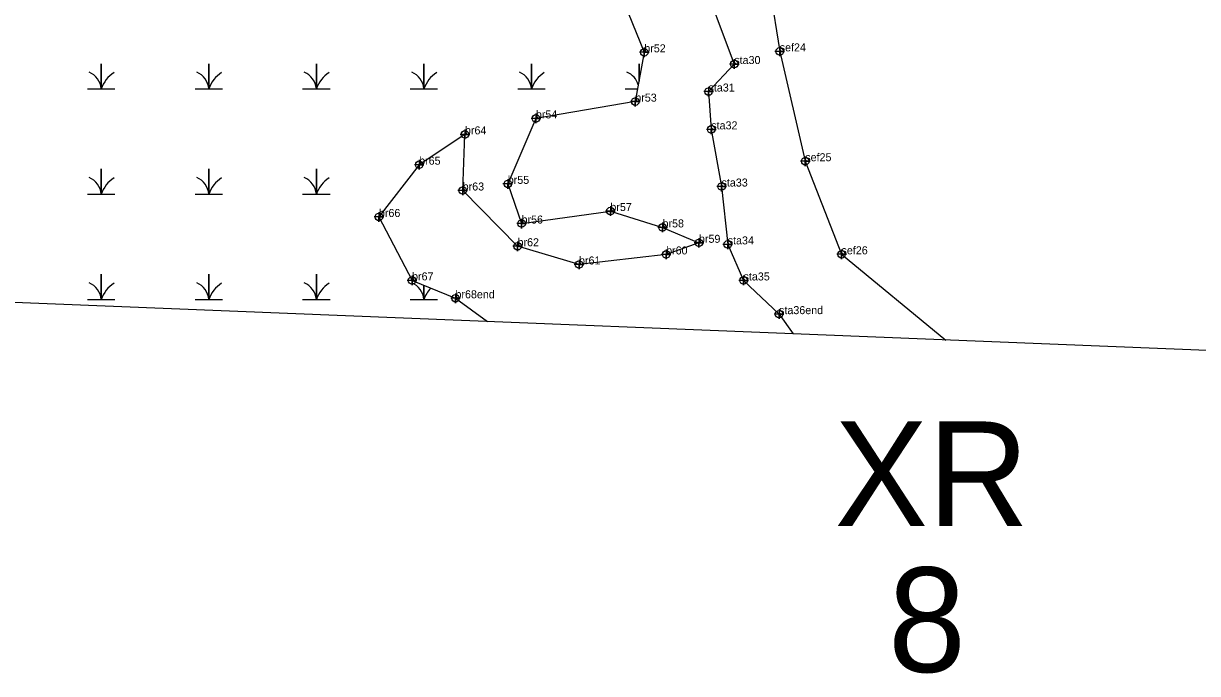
# Model space of a CAD drawing. Extents: x 2071991 to 2268989, y 436479 to 469629.
# Drawn here: x 2232909 to 2233643, y 437609 to 438014 of the extents above; entities that cross this region are included whole.
import ezdxf

# ---------------------------------------------------------------- set-up
doc = ezdxf.new("R2010")
doc.units = 0
for name, color, linetype in [('approx_PSA', 7, 'Continuous'), ('Default', 7, 'Continuous'), ('Exist Environmental Wetland Boundary', 7, 'Continuous'), ('Exist Environmental Wetland Boundary Cogo Comment', 7, 'Continuous'), ('Exist Environmental Wetland Boundary Cogo Point CELL', 7, 'Continuous'), ('Exist Hydro Jurisdictional Stream or Body of Water NEU Mitigable', 7, 'Continuous'), ('Exist Hydro Jurisdictional Stream or Body of Water NEU Mitigable Cogo Comment', 7, 'Continuous'), ('Exist Hydro Jurisdictional Stream or Body of Water NEU Mitigable Cogo Point CELL', 7, 'Continuous'), ('Exist Hydro Swamp or Marsh', 7, 'Continuous')]:
    doc.layers.add(name, color=color, linetype=linetype)

msp = doc.modelspace()

# ---------------------------------------------------------------- linework, layer by layer
at = {"layer": 'approx_PSA'}
msp.add_line((2234896.82, 437759.82), (2232283.57, 437865.3), dxfattribs=at)
at = {"layer": 'Exist Environmental Wetland Boundary'}
msp.add_lwpolyline([(2233276.88, 438045.98), (2233296.94, 437996.49), (2233291.32, 437965.69), (2233229.22, 437955.21), (2233211.66, 437914.32), (2233220.26, 437889.55), (2233275.76, 437897.37), (2233308.35, 437887.12), (2233331.11, 437877.52), (2233310.59, 437870.25), (2233256.17, 437863.98), (2233217.77, 437875.37), (2233183.48, 437910.18), (2233184.9, 437945.25), (2233156.28, 437926.3), (2233131.14, 437893.65), (2233151.85, 437854.06), (2233178.98, 437842.87), (2233198.9, 437828.35)], dxfattribs=at)
at = {"layer": 'Exist Environmental Wetland Boundary Cogo Point CELL'}
for points in [[(2233296.94, 437999.49), (2233296.94, 437993.49), (2233296.94, 437996.49), (2233299.94, 437996.49), (2233293.94, 437996.49)], [(2233291.32, 437968.69), (2233291.32, 437962.69), (2233291.32, 437965.69), (2233294.32, 437965.69), (2233288.32, 437965.69)], [(2233229.22, 437958.21), (2233229.22, 437952.21), (2233229.22, 437955.21), (2233232.22, 437955.21), (2233226.22, 437955.21)], [(2233184.9, 437948.25), (2233184.9, 437942.25), (2233184.9, 437945.25), (2233187.9, 437945.25), (2233181.9, 437945.25)], [(2233156.28, 437929.3), (2233156.28, 437923.3), (2233156.28, 437926.3), (2233159.28, 437926.3), (2233153.28, 437926.3)], [(2233211.66, 437917.32), (2233211.66, 437911.32), (2233211.66, 437914.32), (2233214.66, 437914.32), (2233208.66, 437914.32)], [(2233183.48, 437913.18), (2233183.48, 437907.18), (2233183.48, 437910.18), (2233186.48, 437910.18), (2233180.48, 437910.18)], [(2233275.76, 437900.37), (2233275.76, 437894.37), (2233275.76, 437897.37), (2233278.76, 437897.37), (2233272.76, 437897.37)], [(2233131.14, 437896.65), (2233131.14, 437890.65), (2233131.14, 437893.65), (2233134.14, 437893.65), (2233128.14, 437893.65)], [(2233220.26, 437892.55), (2233220.26, 437886.55), (2233220.26, 437889.55), (2233223.26, 437889.55), (2233217.26, 437889.55)], [(2233308.35, 437890.12), (2233308.35, 437884.12), (2233308.35, 437887.12), (2233311.35, 437887.12), (2233305.35, 437887.12)], [(2233217.77, 437878.37), (2233217.77, 437872.37), (2233217.77, 437875.37), (2233220.77, 437875.37), (2233214.77, 437875.37)], [(2233331.11, 437880.52), (2233331.11, 437874.52), (2233331.11, 437877.52), (2233334.11, 437877.52), (2233328.11, 437877.52)], [(2233310.59, 437873.25), (2233310.59, 437867.25), (2233310.59, 437870.25), (2233313.59, 437870.25), (2233307.59, 437870.25)], [(2233256.17, 437866.98), (2233256.17, 437860.98), (2233256.17, 437863.98), (2233259.17, 437863.98), (2233253.17, 437863.98)], [(2233151.85, 437857.06), (2233151.85, 437851.06), (2233151.85, 437854.06), (2233154.85, 437854.06), (2233148.85, 437854.06)], [(2233178.98, 437845.87), (2233178.98, 437839.87), (2233178.98, 437842.87), (2233181.98, 437842.87), (2233175.98, 437842.87)]]:
    msp.add_lwpolyline(points, dxfattribs=at)
for centre in [(2233296.94, 437996.49), (2233291.32, 437965.69), (2233229.22, 437955.21), (2233184.9, 437945.25), (2233156.28, 437926.3), (2233211.66, 437914.32), (2233183.48, 437910.18), (2233131.14, 437893.65), (2233275.76, 437897.37), (2233220.26, 437889.55), (2233308.35, 437887.12), (2233331.11, 437877.52), (2233217.77, 437875.37), (2233310.59, 437870.25), (2233256.17, 437863.98), (2233151.85, 437854.06), (2233178.98, 437842.87)]:
    msp.add_circle(centre, 2.34, dxfattribs=at)
at = {"layer": 'Exist Hydro Jurisdictional Stream or Body of Water NEU Mitigable'}
for points in [[(2233610.54, 438812.55), (2233611.8, 438796.23), (2233576.52, 438779.17), (2233571.58, 438737.75), (2233564.1, 438652.03), (2233547.64, 438611.4), (2233532.82, 438592.15), (2233517.16, 438567.2), (2233488.29, 438540.65), (2233469.6, 438492.88), (2233431.64, 438432.8), (2233387.24, 438387.93), (2233356.82, 438377.47), (2233310.81, 438359.52), (2233270.05, 438317.86), (2233268.69, 438260.03), (2233308.34, 438220.15), (2233319.29, 438183.08), (2233355.17, 438122.55), (2233369.53, 438072.22), (2233381.56, 437997.08), (2233397.53, 437928.46), (2233420.19, 437870.33), (2233485.34, 437816.79)], [(2233376.67, 438437.39), (2233320.95, 438406.06), (2233298.57, 438398.12), (2233264.35, 438376.79), (2233235.56, 438355.78), (2233219.22, 438311.43), (2233210.7, 438289.64), (2233201.3, 438282.01), (2233203.87, 438255.8), (2233229.89, 438239.26), (2233244.38, 438202.27), (2233260.58, 438177.67), (2233284.46, 438135.36), (2233308.64, 438109.12), (2233330.87, 438048.76), (2233353.19, 437989.16), (2233337.09, 437971.98), (2233338.81, 437948.36), (2233345.22, 437912.66), (2233349.07, 437876.52), (2233358.97, 437854.01), (2233381.16, 437832.97), (2233390.05, 437820.64)]]:
    msp.add_lwpolyline(points, dxfattribs=at)
at = {"layer": 'Exist Hydro Jurisdictional Stream or Body of Water NEU Mitigable Cogo Point CELL'}
for points in [[(2233381.56, 438000.08), (2233381.56, 437994.08), (2233381.56, 437997.08), (2233384.56, 437997.08), (2233378.56, 437997.08)], [(2233353.19, 437992.16), (2233353.19, 437986.16), (2233353.19, 437989.16), (2233356.19, 437989.16), (2233350.19, 437989.16)], [(2233337.09, 437974.98), (2233337.09, 437968.98), (2233337.09, 437971.98), (2233340.09, 437971.98), (2233334.09, 437971.98)], [(2233338.81, 437951.36), (2233338.81, 437945.36), (2233338.81, 437948.36), (2233341.81, 437948.36), (2233335.81, 437948.36)], [(2233397.53, 437931.46), (2233397.53, 437925.46), (2233397.53, 437928.46), (2233400.53, 437928.46), (2233394.53, 437928.46)], [(2233345.22, 437915.66), (2233345.22, 437909.66), (2233345.22, 437912.66), (2233348.22, 437912.66), (2233342.22, 437912.66)], [(2233349.07, 437879.52), (2233349.07, 437873.52), (2233349.07, 437876.52), (2233352.07, 437876.52), (2233346.07, 437876.52)], [(2233420.19, 437873.33), (2233420.19, 437867.33), (2233420.19, 437870.33), (2233423.19, 437870.33), (2233417.19, 437870.33)], [(2233358.97, 437857.01), (2233358.97, 437851.01), (2233358.97, 437854.01), (2233361.97, 437854.01), (2233355.97, 437854.01)], [(2233381.16, 437835.97), (2233381.16, 437829.97), (2233381.16, 437832.97), (2233384.16, 437832.97), (2233378.16, 437832.97)]]:
    msp.add_lwpolyline(points, dxfattribs=at)
for centre in [(2233381.56, 437997.08), (2233353.19, 437989.16), (2233337.09, 437971.98), (2233338.81, 437948.36), (2233397.53, 437928.46), (2233345.22, 437912.66), (2233349.07, 437876.52), (2233420.19, 437870.33), (2233358.97, 437854.01), (2233381.16, 437832.97)]:
    msp.add_circle(centre, 2.34, dxfattribs=at)
at = {"layer": 'Exist Hydro Swamp or Marsh'}
msp.add_line((2233285.04, 437973.62), (2233292.76, 437973.62), dxfattribs=at)
for points in [[(2232949.03, 437973.62), (2232957.63, 437973.62), (2232957.63, 437989.4), (2232957.63, 437973.62), (2232966.23, 437973.62)], [(2233016.23, 437973.62), (2233024.83, 437973.62), (2233024.83, 437989.4), (2233024.83, 437973.62), (2233033.43, 437973.62)], [(2233083.43, 437973.62), (2233092.04, 437973.62), (2233092.04, 437989.4), (2233092.04, 437973.62), (2233100.64, 437973.62)], [(2233150.64, 437973.62), (2233159.24, 437973.62), (2233159.24, 437989.4), (2233159.24, 437973.62), (2233167.84, 437973.62)], [(2233217.84, 437973.62), (2233226.44, 437973.62), (2233226.44, 437989.4), (2233226.44, 437973.62), (2233235.04, 437973.62)], [(2233293.65, 437978.45), (2233293.65, 437989.4), (2233293.65, 437978.45)], [(2232949.03, 437907.84), (2232957.63, 437907.84), (2232957.63, 437923.62), (2232957.63, 437907.84), (2232966.23, 437907.84)], [(2233016.23, 437907.84), (2233024.83, 437907.84), (2233024.83, 437923.62), (2233024.83, 437907.84), (2233033.43, 437907.84)], [(2233083.43, 437907.84), (2233092.04, 437907.84), (2233092.04, 437923.62), (2233092.04, 437907.84), (2233100.64, 437907.84)], [(2232949.03, 437842.06), (2232957.63, 437842.06), (2232957.63, 437857.84), (2232957.63, 437842.06), (2232966.23, 437842.06)], [(2233016.23, 437842.06), (2233024.83, 437842.06), (2233024.83, 437857.84), (2233024.83, 437842.06), (2233033.43, 437842.06)], [(2233083.43, 437842.06), (2233092.04, 437842.06), (2233092.04, 437857.84), (2233092.04, 437842.06), (2233100.64, 437842.06)], [(2233150.64, 437842.06), (2233159.24, 437842.06), (2233159.24, 437851.01)], [(2233159.24, 437851.01), (2233159.24, 437842.06), (2233167.84, 437842.06)]]:
    msp.add_lwpolyline(points, dxfattribs=at)
for centre, radius, start, end in [((2232945.36, 437972.73), 12.3, 4.14034, 67.53497), ((2232975.87, 437967.56), 19.22, 122.12745, 161.62219), ((2233012.57, 437972.73), 12.3, 4.14034, 67.53497), ((2233043.07, 437967.56), 19.22, 122.12745, 161.62219), ((2233079.77, 437972.73), 12.3, 4.14034, 67.53497), ((2233110.28, 437967.56), 19.22, 122.12745, 161.62219), ((2233146.97, 437972.73), 12.3, 4.14034, 67.53497), ((2233177.48, 437967.56), 19.22, 122.12745, 161.62219), ((2233214.18, 437972.73), 12.3, 4.14034, 67.53497), ((2233244.68, 437967.56), 19.22, 122.12745, 161.62219), ((2233281.38, 437972.73), 12.3, 15.7948, 67.53497), ((2232945.36, 437906.95), 12.3, 4.14034, 67.53497), ((2232975.87, 437901.78), 19.22, 122.12745, 161.62219), ((2233012.57, 437906.95), 12.3, 4.14034, 67.53497), ((2233043.07, 437901.78), 19.22, 122.12745, 161.62219), ((2233079.77, 437906.95), 12.3, 4.14034, 67.53497), ((2233110.28, 437901.78), 19.22, 122.12745, 161.62219), ((2232945.36, 437841.17), 12.3, 4.14034, 67.53497), ((2232975.87, 437836), 19.22, 122.12745, 161.62219), ((2233012.57, 437841.17), 12.3, 4.14034, 67.53497), ((2233043.07, 437836), 19.22, 122.12745, 161.62219), ((2233079.77, 437841.17), 12.3, 4.14034, 67.53497), ((2233110.28, 437836), 19.22, 122.12745, 161.62219), ((2233146.97, 437841.17), 12.3, 4.14034, 67.53497), ((2233177.48, 437836), 19.22, 136.48542, 161.62219)]:
    msp.add_arc(centre, radius, start, end, dxfattribs=at)

# ---------------------------------------------------------------- texts
at = {"layer": 'Default'}
for s, p in [('XR', (2233415.86, 437700.6)), ('8', (2233449.28, 437609.45))]:
    msp.add_text(s, height=65.34, dxfattribs=at).set_placement(p)
at = {"layer": 'Exist Environmental Wetland Boundary Cogo Comment'}
for s, p in [('br52', (2233296.94, 437996.49)), ('br53', (2233291.32, 437965.69)), ('br54', (2233229.22, 437955.21)), ('br64', (2233184.9, 437945.25)), ('br65', (2233156.28, 437926.3)), ('br63', (2233183.48, 437910.18)), ('br55', (2233211.66, 437914.32)), ('br57', (2233275.76, 437897.37)), ('br66', (2233131.14, 437893.65)), ('br56', (2233220.26, 437889.55)), ('br58', (2233308.35, 437887.12)), ('br62', (2233217.77, 437875.37)), ('br59', (2233331.11, 437877.52)), ('br60', (2233310.59, 437870.25)), ('br61', (2233256.17, 437863.98)), ('br67', (2233151.85, 437854.06)), ('br68end', (2233178.98, 437842.87))]:
    msp.add_text(s, height=5, dxfattribs=at).set_placement(p)
at = {"layer": 'Exist Hydro Jurisdictional Stream or Body of Water NEU Mitigable Cogo Comment'}
for s, p in [('sef24', (2233381.56, 437997.08)), ('sta30', (2233353.19, 437989.16)), ('sta31', (2233337.09, 437971.98)), ('sta32', (2233338.81, 437948.36)), ('sef25', (2233397.53, 437928.46)), ('sta33', (2233345.22, 437912.66)), ('sta34', (2233349.07, 437876.52)), ('sef26', (2233420.19, 437870.33)), ('sta35', (2233358.97, 437854.01)), ('sta36end', (2233381.16, 437832.97))]:
    msp.add_text(s, height=5, dxfattribs=at).set_placement(p)

doc.saveas('drawing.dxf')
